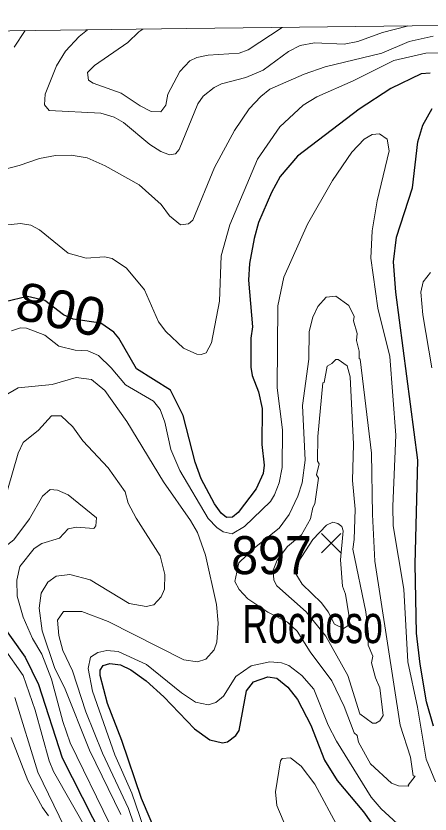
# Model space of a CAD drawing. Extents: x 265 to 291.4, y 7731.5 to 7759.6.
# Drawn here: x 283.257 to 284.129, y 7757.817 to 7759.497 of the extents above; entities that cross this region are included whole.
import ezdxf
from ezdxf.enums import TextEntityAlignment as Align

# ---------------------------------------------------------------- set-up
doc = ezdxf.new("R2010")
doc.units = 0
doc.header["$LTSCALE"] = 0.032
for name, color, linetype, lineweight in [('1', 7, 'Continuous', 25), ('2', 7, 'Continuous', 13), ('21', 7, 'Continuous', 25), ('61', 7, 'Continuous', 13), ('63', 7, 'Continuous', 25)]:
    doc.layers.add(name, color=color, linetype=linetype, lineweight=lineweight)

msp = doc.modelspace()

# ---------------------------------------------------------------- linework, layer by layer
at = {"layer": '1'}
for points in [[(284.1289, 7759.3772), (284.1098, 7759.3757), (284.0462, 7759.3446), (283.9794, 7759.3009), (283.8497, 7759.2022), (283.8131, 7759.1593), (283.7948, 7759.1259), (283.7677, 7759.0623), (283.7582, 7759.0289), (283.7486, 7758.9764), (283.7463, 7758.9414), (283.755, 7758.8427), (283.751, 7758.8189), (283.751, 7758.7584), (283.7542, 7758.7409), (283.7677, 7758.7059), (283.7749, 7758.6709), (283.7741, 7758.5953), (283.7797, 7758.5516), (283.7773, 7758.5341), (283.7622, 7758.5023)], [(284.1361, 7758.0027), (284.1209, 7758.0536), (284.1074, 7758.1331), (284.1003, 7758.1984), (284.0971, 7758.3432), (284.1026, 7758.5627), (284.0565, 7758.9159), (284.0517, 7758.9795), (284.0581, 7759.032), (284.0915, 7759.1355), (284.1026, 7759.2325), (284.113, 7759.2675), (284.1329, 7759.3025)], [(283.6468, 7758.5229), (283.6341, 7758.5579), (283.6086, 7758.6566), (283.5824, 7758.7099), (283.5108, 7758.7544), (283.4734, 7758.8189), (283.4632, 7758.8315), (283.4357, 7758.8508), (283.3773, 7758.8594), (283.3573, 7758.868), (283.3175, 7758.8986), (283.281, 7758.9066), (283.234, 7758.896)], [(283.7622, 7758.5023), (283.7248, 7758.4521), (283.7129, 7758.4426), (283.7001, 7758.4418), (283.689, 7758.4505), (283.6747, 7758.4704), (283.6468, 7758.5229)], [(283.1942, 7758.262), (283.2761, 7758.1475), (283.304, 7758.0902), (283.3541, 7757.9359), (283.4599, 7757.7275)], [(283.6039, 7757.6559), (283.5211, 7757.85), (283.4798, 7757.9725), (283.4495, 7758.0504), (283.4344, 7758.1093), (283.4344, 7758.1204), (283.4408, 7758.1299), (283.4543, 7758.1347), (283.4766, 7758.1315), (283.4989, 7758.1212), (283.5307, 7758.0981), (283.5681, 7758.0639), (283.6325, 7757.9971), (283.6651, 7757.974), (283.6914, 7757.9677), (283.7025, 7757.9693), (283.72, 7757.9828), (283.7264, 7757.9931), (283.7423, 7758.0766), (283.7566, 7758.0957), (283.7869, 7758.1061), (283.8059, 7758.1037), (283.829, 7758.0846), (283.8497, 7758.0584), (283.8775, 7758.0043), (283.9062, 7757.9311), (283.9332, 7757.8881), (283.9881, 7757.8221), (284.031, 7757.7616)]]:
    msp.add_lwpolyline(points, dxfattribs=at)
at = {"layer": '2'}
for points in [[(283.2531, 7759.4314), (283.2765, 7759.4665)], [(283.4077, 7759.4681), (283.39, 7759.454), (283.3613, 7759.4234), (283.3422, 7759.3924), (283.3183, 7759.3327), (283.3167, 7759.3105), (283.3271, 7759.2985), (283.4353, 7759.293), (283.4639, 7759.2842), (283.483, 7759.2731), (283.5387, 7759.2269), (283.5617, 7759.2118), (283.58, 7759.2054), (283.5928, 7759.207), (283.6007, 7759.2166), (283.6397, 7759.3121), (283.6508, 7759.3288), (283.6739, 7759.347), (283.6898, 7759.3542), (283.7407, 7759.3677), (283.7773, 7759.3836), (283.8306, 7759.4226), (283.8553, 7759.4353), (283.8855, 7759.4409), (283.9475, 7759.4377), (283.9762, 7759.4433), (284.0287, 7759.4624), (284.0804, 7759.4759), (284.0818, 7759.4766)], [(283.5243, 7759.4696), (283.5157, 7759.4637), (283.4925, 7759.4417), (283.4225, 7759.3932), (283.4074, 7759.3781), (283.4098, 7759.3622), (283.4193, 7759.3558), (283.4782, 7759.3351), (283.518, 7759.3081), (283.5418, 7759.2961), (283.5617, 7759.2953), (283.5721, 7759.3097), (283.5768, 7759.3327), (283.6015, 7759.3805), (283.623, 7759.4027), (283.6373, 7759.4099), (283.6612, 7759.4147), (283.7264, 7759.4194), (283.7455, 7759.4258), (283.8173, 7759.4733)], [(284.1353, 7759.4552), (284.0844, 7759.4433), (284.0271, 7759.4194), (283.9078, 7759.39), (283.8632, 7759.3749), (283.7916, 7759.3431), (283.7725, 7759.3279), (283.7479, 7759.3017), (283.7168, 7759.2564), (283.6747, 7759.1784), (283.6293, 7759.0678), (283.6198, 7759.0599), (283.6031, 7759.0575), (283.58, 7759.0766), (283.5625, 7759.1005), (283.5164, 7759.1418), (283.4448, 7759.1816), (283.4066, 7759.1991), (283.3732, 7759.2047), (283.3398, 7759.2039), (283.3064, 7759.1975), (283.2634, 7759.1824), (283.2062, 7759.1681)], [(284.1766, 7759.4202), (284.1194, 7759.4194), (284.0525, 7759.4035), (283.9666, 7759.3606), (283.8903, 7759.3272), (283.8616, 7759.3097), (283.8123, 7759.2643), (283.7654, 7759.1959), (283.7073, 7759.0575), (283.689, 7758.9923), (283.685, 7758.8968), (283.6683, 7758.8093), (283.6572, 7758.7886), (283.6469, 7758.7846), (283.6373, 7758.7854), (283.6095, 7758.7982), (283.5721, 7758.8332), (283.5569, 7758.8539), (283.5275, 7758.9207), (283.4893, 7758.9668), (283.4591, 7758.9867), (283.4432, 7758.9907), (283.405, 7758.9875), (283.3668, 7758.9978), (283.3064, 7759.0471), (283.2881, 7759.0567), (283.2666, 7759.0607), (283.2332, 7759.0567)], [(283.2475, 7758.8347), (283.2666, 7758.8411), (283.2793, 7758.8403), (283.3175, 7758.8252), (283.3469, 7758.8021), (283.3812, 7758.7942), (283.4082, 7758.7926), (283.4305, 7758.783), (283.4575, 7758.7568), (283.4877, 7758.721), (283.5466, 7758.6868), (283.5601, 7758.6693), (283.5705, 7758.6423), (283.5832, 7758.585), (283.6015, 7758.5404), (283.6612, 7758.4394), (283.6795, 7758.4203), (283.693, 7758.4115), (283.7121, 7758.4076), (283.7383, 7758.4227), (283.7924, 7758.4752), (283.8012, 7758.4895), (283.8107, 7758.515), (283.8171, 7758.5468), (283.8179, 7758.6263), (283.8067, 7758.7146), (283.8083, 7758.8873), (283.821, 7758.9477), (283.8704, 7759.0591), (283.9229, 7759.1514), (283.9642, 7759.211), (283.9897, 7759.2381), (284.0064, 7759.2476), (284.0223, 7759.2492), (284.0382, 7759.2381), (284.0422, 7759.2134), (284.0175, 7759.1084), (284.0064, 7759.0448), (284.004, 7758.9875), (284.0183, 7758.8825), (284.0438, 7758.7807), (284.0565, 7758.6152), (284.0501, 7758.4657), (284.0509, 7758.4243), (284.0732, 7758.2907), (284.082, 7758.1379), (284.1019, 7758.0425), (284.1202, 7757.9327), (284.14, 7757.885)], [(284.1321, 7758.7568), (284.113, 7758.8682), (284.109, 7758.9159), (284.1138, 7758.9374), (284.1297, 7758.9573)], [(283.5386, 7757.6972), (283.4941, 7757.8293), (283.4392, 7757.9454), (283.4042, 7758.0329), (283.3756, 7758.1188), (283.3557, 7758.1618), (283.3469, 7758.1936), (283.3445, 7758.2254), (283.3573, 7758.2437), (283.3955, 7758.2437), (283.4512, 7758.223), (283.6103, 7758.1419), (283.6389, 7758.1379), (283.6564, 7758.1435), (283.6739, 7758.1634), (283.6795, 7758.1793), (283.6826, 7758.2191), (283.6787, 7758.2588), (283.6556, 7758.3622), (283.6389, 7758.41), (283.6246, 7758.4354), (283.5673, 7758.5166), (283.4901, 7758.6438), (283.444, 7758.7091), (283.4162, 7758.7321), (283.3835, 7758.7361), (283.3334, 7758.7218), (283.2618, 7758.7146), (283.2316, 7758.6971)], [(283.2388, 7758.4991), (283.2618, 7758.577), (283.2721, 7758.5993), (283.304, 7758.6255), (283.3318, 7758.6558), (283.3517, 7758.6558), (283.3764, 7758.6327), (283.3979, 7758.6033), (283.4511, 7758.546), (283.4869, 7758.4959), (283.4933, 7758.472), (283.51, 7758.4402), (283.5601, 7758.3607), (283.5705, 7758.3217), (283.5697, 7758.2907), (283.5625, 7758.2747), (283.5474, 7758.258), (283.5307, 7758.254), (283.4949, 7758.2604), (283.413, 7758.3105), (283.37, 7758.3217), (283.3414, 7758.3185), (283.3239, 7758.3058), (283.3103, 7758.2827), (283.3056, 7758.2509), (283.3119, 7758.2032), (283.339, 7758.1236), (283.3589, 7758.0838), (283.4114, 7757.9518), (283.4774, 7757.8165)], [(283.4543, 7757.7959), (283.3708, 7757.9677), (283.3557, 7758.0122), (283.3318, 7758.1013), (283.3111, 7758.1538), (283.292, 7758.1872), (283.2722, 7758.2318), (283.2594, 7758.2763), (283.2586, 7758.3097), (283.265, 7758.3384), (283.2952, 7758.3766), (283.3111, 7758.3869), (283.3485, 7758.398), (283.3668, 7758.4179), (283.3843, 7758.4211), (283.4209, 7758.4187), (283.4249, 7758.4243), (283.4265, 7758.441), (283.3668, 7758.4895), (283.3446, 7758.4991), (283.3286, 7758.5006), (283.3127, 7758.4863)], [(283.3127, 7758.4863), (283.2857, 7758.4386), (283.2523, 7758.3949), (283.23, 7758.3773), (283.2109, 7758.3694), (283.1823, 7758.3638), (283.1521, 7758.3686)], [(283.2308, 7758.1681), (283.2722, 7758.1093), (283.2976, 7758.0361), (283.327, 7757.9295), (283.3358, 7757.9072), (283.4106, 7757.7768)], [(283.8584, 7758.1093), (283.8314, 7758.1299), (283.8155, 7758.1355), (283.7916, 7758.1379), (283.7519, 7758.1292), (283.72, 7758.1069), (283.6938, 7758.0655), (283.6779, 7758.052), (283.6612, 7758.0472), (283.6349, 7758.0528), (283.6055, 7758.0727), (283.5315, 7758.1323), (283.4718, 7758.1594), (283.448, 7758.1618), (283.4289, 7758.1578), (283.4138, 7758.1475), (283.409, 7758.1236), (283.4177, 7758.0759), (283.4647, 7757.9422), (283.5005, 7757.8611), (283.5259, 7757.7879)], [(284.0855, 7757.7735), (284.0255, 7757.8285), (284.0048, 7757.8531), (283.9316, 7757.9709), (283.9141, 7758.0043), (283.8839, 7758.0806), (283.8584, 7758.1093)], [(283.4488, 7757.6046), (283.3031, 7757.9055), (283.2543, 7758.063)], [(283.2467, 7757.9788), (283.2817, 7757.8881), (283.3127, 7757.8309), (283.3255, 7757.8134)], [(283.8385, 7757.7593), (283.8059, 7757.8356), (283.8035, 7757.8643), (283.8139, 7757.9295), (283.8171, 7757.9343), (283.8346, 7757.9358), (283.8569, 7757.9184), (283.8863, 7757.8802), (283.9356, 7757.7879)]]:
    msp.add_lwpolyline(points, dxfattribs=at)
for points in [[(283.8736, 7758.7751), (283.8743, 7758.8332), (283.8815, 7758.8634), (283.8926, 7758.8857), (283.9101, 7758.9056), (283.93, 7758.9079), (283.9579, 7758.888), (283.969, 7758.865), (283.9674, 7758.8554), (283.9753, 7758.8292), (283.9738, 7758.8141), (283.9793, 7758.7918), (283.9793, 7758.7767), (283.9817, 7758.7751), (284.0056, 7758.577), (284.0072, 7758.4482), (284.012, 7758.3495), (284.0653, 7758.0043), (284.0875, 7757.9375), (284.0931, 7757.8977), (284.0971, 7757.8969), (284.0827, 7757.8786), (284.0836, 7757.8762), (284.0621, 7757.877), (284.0477, 7757.8825), (284.0032, 7757.9231), (283.9778, 7757.9685), (283.9753, 7757.9828), (283.969, 7757.9884), (283.9475, 7758.0441), (283.9221, 7758.0981), (283.8759, 7758.1586), (283.8489, 7758.2023), (283.8282, 7758.2214), (283.7869, 7758.2421), (283.7447, 7758.2708), (283.7264, 7758.2899), (283.7174, 7758.307), (283.7261, 7758.3462), (283.7593, 7758.3775), (283.8111, 7758.4193), (283.8322, 7758.4482), (283.8505, 7758.4863), (283.8592, 7758.515), (283.8656, 7758.5627), (283.86, 7758.6773)], [(283.8058, 7758.2977), (283.7998, 7758.3097), (283.7985, 7758.331), (283.8064, 7758.3516), (283.8283, 7758.3808), (283.8576, 7758.4054), (283.8767, 7758.4386), (283.8815, 7758.4625), (283.8863, 7758.4704), (283.8934, 7758.5245), (283.8895, 7758.5317), (283.895, 7758.5547), (283.8918, 7758.5603), (283.8926, 7758.612), (283.903, 7758.725), (283.9054, 7758.7258), (283.9117, 7758.76), (283.9221, 7758.7655), (283.93, 7758.7743), (283.9348, 7758.7743), (283.9539, 7758.7608), (283.9603, 7758.7377), (283.9675, 7758.5957), (283.965, 7758.5198), (283.9706, 7758.4593), (283.969, 7758.3957), (283.9658, 7758.375), (283.9937, 7758.2429), (283.9992, 7758.1952), (283.9984, 7758.1729), (284.008, 7758.1498), (284.0056, 7758.1355), (284.0136, 7758.1045), (284.0231, 7758.083), (284.0295, 7758.025), (284.0231, 7758.0138), (284.0144, 7758.009), (284.0072, 7758.009), (283.9809, 7758.0281), (283.9555, 7758.1093), (283.9093, 7758.192), (283.868, 7758.2429)], [(283.944, 7758.2968), (283.94, 7758.3526), (283.9453, 7758.4137), (283.9427, 7758.423), (283.9347, 7758.429), (283.9241, 7758.4316), (283.9108, 7758.4256), (283.8816, 7758.3951), (283.843, 7758.336), (283.8437, 7758.3267), (283.8596, 7758.3014), (283.8998, 7758.262), (283.9141, 7758.2429), (283.9276, 7758.2175), (283.946, 7758.2079), (283.9555, 7758.2135), (283.9579, 7758.2366), (283.9507, 7758.2803)]]:
    msp.add_lwpolyline(points, close=True, dxfattribs=at)
at = {"layer": '21'}
for p, q in [((283.8997, 7758.4083), (283.9409, 7758.3671)), ((283.9409, 7758.4083), (283.8997, 7758.3671))]:
    msp.add_line(p, q, dxfattribs=at)
at = {"layer": '63', "lineweight": 13}
msp.add_lwpolyline([(285.7494, 7759.4974), (285.2163, 7759.4908), (284.6831, 7759.4841), (284.15, 7759.4775), (283.6169, 7759.4708), (283.0837, 7759.4641), (282.5506, 7759.4574), (282.0174, 7759.4507), (281.4843, 7759.444), (280.9511, 7759.4372), (280.418, 7759.4305), (279.8848, 7759.4237), (279.3517, 7759.4169), (278.8185, 7759.4101), (278.2854, 7759.4032), (277.7522, 7759.3964), (277.2191, 7759.3895), (276.6859, 7759.3826), (276.1528, 7759.3757), (275.6196, 7759.3688), (275.0864, 7759.3619), (274.5533, 7759.355), (274.0201, 7759.348)], dxfattribs=at)

# ---------------------------------------------------------------- texts
at = {"layer": '61', "width": 1.05}
msp.add_text('800', height=0.08, rotation=347.389, dxfattribs=at).set_placement((283.3425, 7758.8407), align=Align.CENTER)
at = {"layer": '61', "width": 0.95}
msp.add_text('897', height=0.08, dxfattribs=at).set_placement((283.7948, 7758.3224), align=Align.CENTER)
at = {"layer": '61', "width": 0.7}
msp.add_text('Rochoso', height=0.08, dxfattribs=at).set_placement((283.7336, 7758.1773))

doc.saveas('drawing.dxf')
